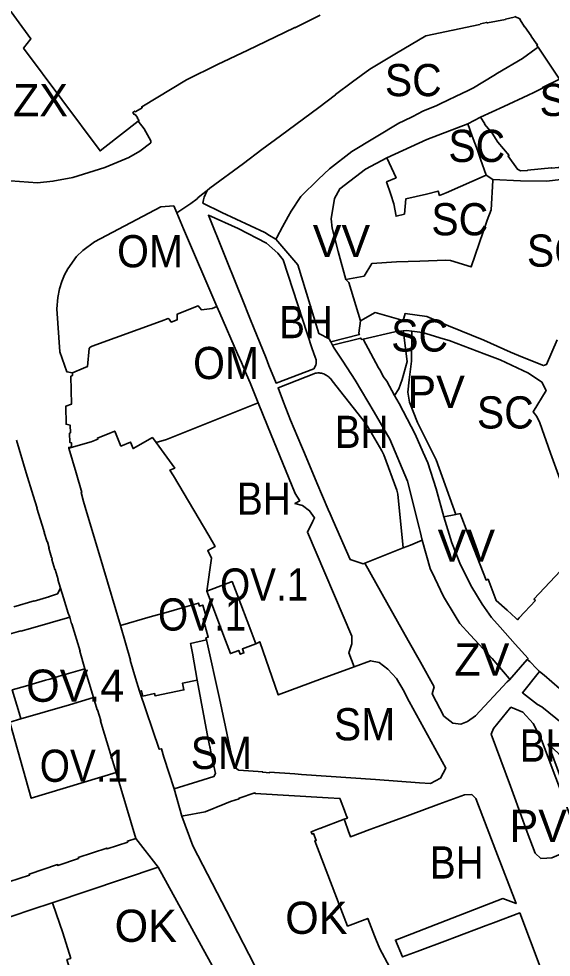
# Model space of a CAD drawing. Extents: x -650451 to -642268, y -1075216 to -1066610.
# Drawn here: x -647599.3 to -647351.3, y -1070745.7 to -1070308.6 of the extents above; entities that cross this region are included whole.
import ezdxf

# ---------------------------------------------------------------- set-up
doc = ezdxf.new("R2010")
doc.units = 0
doc.header["$LTSCALE"] = 6
doc.layers.add('1', color=7, linetype='Continuous', lineweight=35)
doc.layers.add('2', color=7, linetype='Continuous')
doc.layers.add('3', color=7, linetype='Continuous')

msp = doc.modelspace()

# ---------------------------------------------------------------- linework, layer by layer
at = {"layer": '1'}
for p, q in [((-647347.43, -1070336.69), (-647357.43, -1070321.85)), ((-647390.16, -1070357.53), (-647384.23, -1070354.52)), ((-647378.47, -1070383.52), (-647381.65, -1070381.45)), ((-647453.13, -1070460.65), (-647453.95, -1070459.16)), ((-647420.21, -1070555.08), (-647438.08, -1070562.2)), ((-647370.69, -1070616.61), (-647362.44, -1070607)), ((-647568.43, -1070611.35), (-647564.46, -1070624.7)), ((-647553.95, -1070659.71), (-647544.8, -1070690.41)), ((-647523.27, -1070680.11), (-647526.96, -1070667.38)), ((-647544.8, -1070690.41), (-647534.33, -1070703.84)), ((-647534.33, -1070703.84), (-647503.76, -1070759.31))]:
    msp.add_line(p, q, dxfattribs=at)
for points in [[(-647543.65, -1070356.3), (-647559.24, -1070368.44), (-647561.41, -1070370.15), (-647597, -1070322.36), (-647593.57, -1070318.03), (-647605.83, -1070301.37), (-647604.97, -1070290.7), (-647599.07, -1070263.04), (-647596.52, -1070260.01), (-647597.32, -1070252.51), (-647597.35, -1070252.24)], [(-647543.65, -1070356.3), (-647543.22, -1070355.96), (-647543.93, -1070355.01), (-647543.91, -1070354.62), (-647545.06, -1070353.2), (-647545.55, -1070353.2), (-647546.17, -1070352.29), (-647545.23, -1070351.61), (-647545.04, -1070351.93), (-647544.79, -1070351.78), (-647541.87, -1070350.07), (-647541.72, -1070349.98), (-647541.96, -1070349.62), (-647521.14, -1070337.03), (-647506.69, -1070329.91), (-647492.53, -1070323.17), (-647475.59, -1070314.98), (-647470.72, -1070312.63), (-647470.66, -1070312.77), (-647463.53, -1070309.32), (-647463.59, -1070309.19), (-647458.9, -1070306.98)], [(-647511.56, -1070388.55), (-647510.32, -1070387.55), (-647494.55, -1070375.98), (-647486.03, -1070369.57), (-647477.41, -1070363.13), (-647459.55, -1070349.9), (-647451.74, -1070344), (-647451.79, -1070343.93), (-647443.87, -1070337.99), (-647443.82, -1070338.05), (-647435.8, -1070332.03), (-647423.3, -1070324.62), (-647409.73, -1070316.55), (-647397.07, -1070313.99), (-647384.62, -1070311.34), (-647384.21, -1070310.93), (-647381.52, -1070310.31), (-647380.93, -1070310.53), (-647372.64, -1070308.89), (-647372.66, -1070308.81), (-647368.62, -1070307.94), (-647368.36, -1070307.73), (-647368.29, -1070307.63)], [(-647368.29, -1070307.63), (-647365.89, -1070308.63), (-647365.91, -1070308.69), (-647365.84, -1070309.08), (-647363.7, -1070312.42), (-647363.62, -1070312.37), (-647360.6, -1070316.63), (-647360.66, -1070316.67), (-647358.16, -1070320.24), (-647357.84, -1070320.39), (-647357.73, -1070320.44), (-647357.93, -1070321.13), (-647357.43, -1070321.85)], [(-647479.59, -1070411.31), (-647479.11, -1070410.43), (-647476.44, -1070405.59), (-647473.77, -1070400.66), (-647472.41, -1070398.28), (-647467.96, -1070391.38), (-647459.7, -1070383.39), (-647454.59, -1070378.46), (-647444.23, -1070370.46), (-647422.24, -1070357.23), (-647420.01, -1070356.22), (-647415.76, -1070354.07), (-647411.06, -1070351.64), (-647404.53, -1070348.98), (-647403.32, -1070348.38), (-647399.2, -1070346.32), (-647395.92, -1070344.83), (-647389.94, -1070342.03), (-647387.53, -1070340.71), (-647378.01, -1070335.09), (-647376.39, -1070334), (-647364.64, -1070327.07), (-647358.28, -1070322.43), (-647357.43, -1070321.85)], [(-647384.23, -1070354.52), (-647373.4, -1070349.52), (-647362.04, -1070344.27), (-647359.37, -1070342.96), (-647355.3, -1070340.95), (-647355.42, -1070340.64), (-647347.43, -1070336.69)], [(-647543.65, -1070356.3), (-647540.92, -1070359.89), (-647537.72, -1070365.41), (-647537.79, -1070366.35), (-647542.84, -1070370.3), (-647547.96, -1070373.29), (-647559.2, -1070377.9), (-647574.1, -1070382.54), (-647583.35, -1070384.3), (-647590.57, -1070384.97), (-647607.32, -1070383.77), (-647616.26, -1070382.83), (-647631.54, -1070380.42), (-647652.33, -1070373.02), (-647669.02, -1070364.88), (-647684.99, -1070353.81)], [(-647390.16, -1070357.53), (-647409.3, -1070364.88), (-647427.8, -1070373.32)], [(-647381.65, -1070381.45), (-647384.18, -1070374.03), (-647385.7, -1070369.85), (-647386.88, -1070366.57), (-647388.06, -1070363.33), (-647390.16, -1070357.53)], [(-647384.23, -1070354.52), (-647382.24, -1070357.53), (-647382.34, -1070357.65), (-647378.78, -1070361.9), (-647376.13, -1070366.08), (-647370.95, -1070372.26), (-647371.43, -1070372.6), (-647367.08, -1070378.73), (-647365.58, -1070379.37), (-647362.29, -1070379.25), (-647362.28, -1070379.15), (-647351.16, -1070378.04), (-647351.15, -1070378.14), (-647347.85, -1070377.86), (-647332.51, -1070371.94), (-647331.81, -1070371.6)], [(-647446.93, -1070429.99), (-647450.51, -1070416.96), (-647453.35, -1070406.09), (-647453.71, -1070401.81), (-647452.17, -1070392.38), (-647449.69, -1070387.83), (-647437.76, -1070378.66), (-647427.8, -1070373.32)], [(-647381.65, -1070381.45), (-647400.22, -1070389.64), (-647403.27, -1070390.91), (-647404, -1070388.84), (-647409.36, -1070390.24), (-647419.08, -1070392.52), (-647419.68, -1070399.59), (-647423.58, -1070400.59), (-647424.54, -1070394.78), (-647425.99, -1070390.47), (-647427.96, -1070384.64), (-647423.57, -1070382.64), (-647427.8, -1070373.32)], [(-647446.93, -1070429.99), (-647438.45, -1070428.47), (-647434.85, -1070422.64), (-647423.38, -1070421.87), (-647412.51, -1070421.5), (-647400.41, -1070421.08), (-647398.21, -1070421.15), (-647388.6, -1070424.24), (-647381.11, -1070402.45), (-647379.3, -1070397.57), (-647378.49, -1070383.91), (-647378.47, -1070383.52)], [(-647378.47, -1070383.52), (-647365.64, -1070384.16), (-647353.52, -1070384.24), (-647341.19, -1070382.93)], [(-647525.687, -1070399.064), (-647523.8, -1070397.79), (-647522.8, -1070397.11), (-647519.18, -1070394.66), (-647516.19, -1070392.44), (-647515.82, -1070391.96), (-647514.18, -1070390.64), (-647511.56, -1070388.55)], [(-647479.59, -1070411.31), (-647479.82, -1070411.17), (-647482.5, -1070409.52), (-647484.62, -1070408.21), (-647504.63, -1070398.92), (-647513.48, -1070394.46), (-647513.25, -1070392.94), (-647512.98, -1070391.78), (-647511.56, -1070388.55)], [(-647525.687, -1070399.064), (-647527.1, -1070395.72), (-647533.1, -1070396.26), (-647564.01, -1070412.59), (-647569.4, -1070416.55), (-647572.37, -1070419.41), (-647576.48, -1070425.09), (-647577.97, -1070427.92), (-647579.22, -1070431.05), (-647580.31, -1070434.48), (-647581.04, -1070438.4), (-647581.54, -1070443.7), (-647580.1, -1070463.69), (-647576.92, -1070473), (-647574.28, -1070473.46)], [(-647506.95, -1070442.71), (-647522.54, -1070406.51), (-647525.687, -1070399.064)], [(-647453.95, -1070459.16), (-647454.76, -1070457.68), (-647459.55, -1070455.29), (-647469.23, -1070423.26), (-647473.94, -1070417.82), (-647479.59, -1070411.31)], [(-647446.93, -1070429.99), (-647445.57, -1070431.5), (-647440.11, -1070449.31)], [(-647574.28, -1070473.46), (-647569.18, -1070471.4), (-647567.32, -1070470.66), (-647566.55, -1070462.22), (-647565.95, -1070461.58), (-647565.11, -1070461.12), (-647532.92, -1070449.43), (-647529.74, -1070448.27), (-647529.19, -1070448.53), (-647528.28, -1070449.87), (-647525.54, -1070448.89), (-647525.45, -1070446.21), (-647515.73, -1070442.32), (-647514.23, -1070444.18), (-647509.22, -1070443.62), (-647506.95, -1070442.71)], [(-647506.95, -1070442.71), (-647505.6, -1070445.82), (-647497.41, -1070464.64), (-647495.61, -1070468.77), (-647493.19, -1070474.33), (-647491.47, -1070478.22), (-647487.76, -1070487.479)], [(-647440.11, -1070449.31), (-647440.86, -1070455.06), (-647440.6, -1070455.74), (-647453.95, -1070459.16)], [(-647348.48, -1070458.19), (-647353.49, -1070469.66), (-647354.96, -1070470.17), (-647364.66, -1070466.22), (-647370.26, -1070463.89), (-647382.64, -1070458.37), (-647399.2, -1070451.58), (-647409.2, -1070447.35), (-647419.25, -1070445.88), (-647420.29, -1070449.11), (-647433.32, -1070445.47), (-647440.11, -1070449.31)], [(-647416.148, -1070454.055), (-647418.49, -1070453.76), (-647420.22, -1070454.02)], [(-647453.13, -1070460.65), (-647439.99, -1070457.33), (-647439.77, -1070457.89), (-647439.72, -1070458), (-647438.87, -1070457.83)], [(-647420.22, -1070454.02), (-647424.1, -1070454.48), (-647438.87, -1070457.83)], [(-647438.87, -1070457.83), (-647431.7, -1070471.22), (-647430.84, -1070472.61), (-647429.61, -1070475.19), (-647427.88, -1070477.35), (-647424.226, -1070484.029)], [(-647424.226, -1070484.029), (-647422.285, -1070480.931), (-647420.74, -1070476.57), (-647418.41, -1070468.21), (-647420.13, -1070454.78), (-647420.22, -1070454.02)], [(-647416.148, -1070454.055), (-647416.37, -1070468.064), (-647417.482, -1070476.846), (-647418.038, -1070482.516), (-647417.297, -1070487.185), (-647413.552, -1070496.671), (-647404.879, -1070514.114), (-647395.75, -1070539.47), (-647401.35, -1070540.59)], [(-647416.148, -1070454.055), (-647411.19, -1070454.68), (-647401.55, -1070457.7), (-647398.9, -1070458.48), (-647382.52, -1070464.66), (-647375.15, -1070467.45), (-647361.95, -1070473.76), (-647355.66, -1070477.82), (-647353.67, -1070481.76), (-647359.78, -1070491.69), (-647358.06, -1070493.8), (-647356.57, -1070496.88), (-647351.57, -1070510.89), (-647346.61, -1070524.59)], [(-647411.36, -1070551.55), (-647412.37, -1070547.39), (-647412.64, -1070546.27), (-647418.18, -1070523.98), (-647426.46, -1070504.38), (-647433.75, -1070491.86), (-647442.6, -1070476.88), (-647448.39, -1070468.1), (-647452.65, -1070461.53), (-647453.13, -1070460.65)], [(-647575.92, -1070508.61), (-647576.01, -1070508.29), (-647574.76, -1070507.93), (-647574.77, -1070506.14), (-647575.54, -1070505.95), (-647575.6, -1070501.69), (-647575.22, -1070501.48), (-647575.26, -1070497.98), (-647577.19, -1070497.52), (-647577.39, -1070489.11), (-647574.73, -1070488.19), (-647574.95, -1070475.09), (-647574.26, -1070474.81), (-647574.28, -1070473.46)], [(-647438.08, -1070562.2), (-647438.94, -1070562.55), (-647444.99, -1070560.45), (-647452.9, -1070542.5), (-647454.31, -1070539.16), (-647455.15, -1070537.18), (-647460.4, -1070524.75), (-647466.25, -1070510.92), (-647467.65, -1070507.62), (-647472.76, -1070495.54), (-647476.04, -1070487.17), (-647478.52, -1070480.45), (-647461.08, -1070473.72), (-647460.549, -1070473.644), (-647460.002, -1070473.606), (-647459.445, -1070473.61), (-647458.881, -1070473.656), (-647458.315, -1070473.747), (-647457.753, -1070473.883), (-647457.2, -1070474.063), (-647456.661, -1070474.287), (-647456.142, -1070474.553), (-647455.646, -1070474.858), (-647455.179, -1070475.199), (-647454.744, -1070475.571), (-647454.344, -1070475.972), (-647453.981, -1070476.395), (-647453.656, -1070476.836), (-647453.37, -1070477.29), (-647437.82, -1070497.05), (-647436.77, -1070498.64), (-647430.24, -1070509.91), (-647429.29, -1070511.66), (-647423.22, -1070528.19), (-647422.73, -1070530.13), (-647420.21, -1070555.08)], [(-647401.35, -1070540.59), (-647404.96, -1070527.57), (-647408.82, -1070515.49), (-647410.86, -1070510.68), (-647414.6, -1070502.16), (-647422.19, -1070487.75), (-647424.226, -1070484.029)], [(-647487.76, -1070487.479), (-647530.422, -1070504.625), (-647535.34, -1070505.95)], [(-647443.11, -1070610.47), (-647445.62, -1070604.03), (-647444.18, -1070599.8), (-647444.21, -1070596.13), (-647464.81, -1070547.78), (-647462.26, -1070542.62), (-647461.54, -1070541.06), (-647463.81, -1070537.77), (-647467.06, -1070535.35), (-647470.64, -1070534.36), (-647468.45, -1070533.15), (-647470.58, -1070529.72), (-647483.48, -1070498.16), (-647487.76, -1070487.479)], [(-647535.34, -1070505.95), (-647537.02, -1070503.71), (-647546, -1070508.8), (-647547.21, -1070505.8), (-647551.72, -1070507.63), (-647554.53, -1070500.69), (-647556.79, -1070501.61), (-647562.6, -1070503.96), (-647562.41, -1070504.46), (-647565.57, -1070505.63), (-647575.92, -1070508.61)], [(-647600.33, -1070504.88), (-647595.77, -1070520.19), (-647592.63, -1070530.68), (-647592.53, -1070530.65), (-647590.72, -1070536.54), (-647590.82, -1070536.57), (-647587.66, -1070547.05), (-647587.62, -1070547.16), (-647587.54, -1070547.13), (-647587.3, -1070547.9), (-647587.39, -1070547.92), (-647586.11, -1070552.33), (-647585.96, -1070552.29), (-647585.12, -1070555.14), (-647585.27, -1070555.18), (-647583.95, -1070559.63), (-647583.88, -1070559.61), (-647583.66, -1070560.33), (-647583.84, -1070560.39), (-647583.79, -1070560.53), (-647582.4, -1070565.11), (-647582.3, -1070565.09), (-647580.93, -1070569.79), (-647581.03, -1070569.82), (-647579.79, -1070573.89)], [(-647511.65, -1070575.3), (-647509.49, -1070559.79), (-647511.26, -1070556.25), (-647507.74, -1070554.36), (-647510.71, -1070549.36), (-647527.28, -1070521.45), (-647528.84, -1070518.82), (-647526.64, -1070517.92), (-647535.34, -1070505.95)], [(-647575.92, -1070508.61), (-647572.58, -1070520.08), (-647569.96, -1070529.21), (-647570.25, -1070529.29), (-647569.06, -1070533.49), (-647568.31, -1070536.13), (-647560.15, -1070563.59), (-647551.93, -1070591.24)], [(-647401.35, -1070540.59), (-647397.51, -1070552.76), (-647393.55, -1070562.92), (-647388.3, -1070573.4), (-647383.44, -1070581.29), (-647379.1, -1070587.49), (-647375.13, -1070592.07), (-647368.05, -1070599.88), (-647362.04, -1070606.53), (-647362.44, -1070607)], [(-647344.52, -1070563.09), (-647359.36, -1070578.94), (-647358.67, -1070579.63), (-647366.18, -1070587.72), (-647367.01, -1070588.55), (-647367.85, -1070587.78), (-647371.8, -1070584.13), (-647376.88, -1070579.6), (-647380.7, -1070569.69), (-647381.63, -1070570.06), (-647389.96, -1070548.68), (-647390.06, -1070548.43), (-647393.71, -1070539.07), (-647395.75, -1070539.47)], [(-647420.21, -1070555.08), (-647416.9, -1070553.75), (-647411.36, -1070551.55)], [(-647411.36, -1070551.55), (-647407.71, -1070564.75), (-647405.51, -1070569.15), (-647401.49, -1070577.66), (-647396, -1070586.75), (-647393.86, -1070590.34), (-647388.98, -1070595.62), (-647378.86, -1070606.55), (-647370.88, -1070615.89), (-647370.69, -1070616.61)], [(-647370.69, -1070616.61), (-647371.88, -1070617.43), (-647386.63, -1070633.31), (-647390.27, -1070635.93), (-647393.36, -1070637.16), (-647397.17, -1070636.78), (-647401.24, -1070633.42), (-647406.72, -1070623), (-647405.82, -1070619.77), (-647412.25, -1070608.29), (-647417.93, -1070598.16), (-647427.83, -1070580.49), (-647438.08, -1070562.2)], [(-647511.65, -1070575.3), (-647499.92, -1070570.8), (-647497.62, -1070576.77), (-647491.15, -1070593.59), (-647488.79, -1070599.7)], [(-647601.55, -1070582.5), (-647592.1, -1070579.76), (-647592.07, -1070579.85), (-647585.32, -1070577.9), (-647585.35, -1070577.8), (-647581.2, -1070576.55), (-647579.79, -1070573.89)], [(-647579.79, -1070573.89), (-647578.45, -1070578.32), (-647576.22, -1070585.46), (-647575.55, -1070587.32)], [(-647488.79, -1070599.7), (-647495.12, -1070602.14), (-647494.41, -1070603.98), (-647496.14, -1070604.64), (-647496.84, -1070602.8), (-647500.69, -1070604.28), (-647503, -1070598.16), (-647509.38, -1070581.28), (-647511.65, -1070575.3)], [(-647551.93, -1070591.24), (-647538.02, -1070587.26), (-647530.69, -1070585.16), (-647523.14, -1070582.95), (-647515.53, -1070580.81), (-647515.14, -1070582.16), (-647513.62, -1070581.72), (-647511.88, -1070587.73), (-647513.42, -1070588.17), (-647511, -1070596.62), (-647512.08, -1070596.93), (-647511.85, -1070597.91)], [(-647575.55, -1070587.32), (-647593.81, -1070592.55), (-647598.28, -1070593.89), (-647598.33, -1070593.75), (-647604.79, -1070595.64)], [(-647575.55, -1070587.32), (-647574.67, -1070590.48), (-647574.54, -1070590.44), (-647570.72, -1070603.11), (-647570.87, -1070603.16), (-647568.43, -1070611.35)], [(-647551.93, -1070591.24), (-647547.24, -1070607.34), (-647547.31, -1070607.37), (-647544.91, -1070615.73), (-647544.84, -1070615.71), (-647543.04, -1070621.88)], [(-647516.11, -1070616.73), (-647518.43, -1070604.16), (-647519.15, -1070600.25), (-647519.28, -1070599.56), (-647511.85, -1070597.91)], [(-647511.85, -1070597.91), (-647505.86, -1070625.17), (-647501.25, -1070646.46), (-647499.04, -1070656.61), (-647498.83, -1070656.83), (-647498.92, -1070656.91), (-647496.98, -1070658.58), (-647496.88, -1070658.5), (-647496.72, -1070658.67), (-647485.64, -1070659.45), (-647485.64, -1070659.6), (-647482.44, -1070659.81), (-647482.45, -1070659.55), (-647470.74, -1070660.35), (-647467.63, -1070660.57), (-647433.14, -1070662.93), (-647412.69, -1070664.47), (-647407.49, -1070664.75), (-647402.93, -1070662.27), (-647400.45, -1070657.69), (-647410.55, -1070639.04), (-647417.44, -1070626.64), (-647418.6, -1070624.54), (-647419.86, -1070622.03), (-647423.38, -1070615.92), (-647427.36, -1070611.5), (-647431.39, -1070608.39), (-647435.41, -1070607.68), (-647443.11, -1070610.47)], [(-647443.11, -1070610.47), (-647458.02, -1070615.89), (-647478.44, -1070623.54), (-647487.04, -1070598.81), (-647488.79, -1070599.7)], [(-647356.77, -1070612.71), (-647357.93, -1070611.48), (-647361.19, -1070608.01), (-647362.44, -1070607)], [(-647568.43, -1070611.35), (-647580.47, -1070614.85), (-647584.78, -1070616.15), (-647586.75, -1070616.74), (-647596.08, -1070619.45), (-647602.29, -1070621.26), (-647599.15, -1070631.84), (-647598.3, -1070634.71)], [(-647356.77, -1070612.71), (-647364.72, -1070622.59), (-647357.74, -1070627.98), (-647355.61, -1070629.17), (-647328.85, -1070650.84), (-647313.05, -1070663.93), (-647312.47, -1070665.3), (-647291.8, -1070681.86), (-647285.28, -1070688.36), (-647278.93, -1070695.8), (-647273.3, -1070703.37), (-647267.58, -1070712.21), (-647264.99, -1070717.25), (-647261.17, -1070725.4), (-647259.26, -1070731.73), (-647258.66, -1070733.71)], [(-647356.77, -1070612.71), (-647354.58, -1070614.42), (-647347.45, -1070620.61), (-647343.45, -1070624.25), (-647339.15, -1070627.35), (-647338.61, -1070626.72), (-647337.81, -1070627.4), (-647338.37, -1070627.96), (-647308.93, -1070651.44), (-647287.92, -1070668.32), (-647278.98, -1070676.34), (-647270.82, -1070685.13), (-647267.08, -1070689.85), (-647260.2, -1070699.65), (-647257.09, -1070704.81), (-647254.17, -1070710.2), (-647251.79, -1070715.3), (-647247.76, -1070724.31), (-647247.02, -1070726.38), (-647258.02, -1070733.2), (-647258.66, -1070733.71)], [(-647543.04, -1070621.88), (-647542.13, -1070621.6), (-647541.48, -1070624.1), (-647535.98, -1070622.95), (-647535.78, -1070623.96), (-647522.38, -1070621.27), (-647522.95, -1070618.07), (-647516.11, -1070616.73)], [(-647516.11, -1070616.73), (-647511.06, -1070644.12), (-647510.29, -1070647.82), (-647510.19, -1070648.23), (-647509.96, -1070649.31), (-647509.46, -1070651.71), (-647508.73, -1070655.15), (-647507.66, -1070660.22), (-647508.41, -1070661.56), (-647515.89, -1070663.91), (-647526.96, -1070667.38)], [(-647526.96, -1070667.38), (-647531.65, -1070652.52), (-647532.87, -1070648.67), (-647533.85, -1070648.9), (-647543.04, -1070621.88)], [(-647598.3, -1070634.71), (-647575.56, -1070628.11), (-647564.46, -1070624.7)], [(-647564.46, -1070624.7), (-647562.71, -1070630.55), (-647562.56, -1070630.5), (-647561.04, -1070635.54), (-647561.23, -1070635.6), (-647560.43, -1070638.26), (-647553.95, -1070659.71)], [(-647598.3, -1070634.71), (-647603.37, -1070636.19), (-647593.48, -1070671.67), (-647553.95, -1070659.71)], [(-647523.27, -1070680.11), (-647522.56, -1070679.88), (-647512.51, -1070677.98), (-647503.3, -1070674.3), (-647500.66, -1070673.24), (-647496.64, -1070671.93), (-647496.65, -1070671.62), (-647489.3, -1070669.13), (-647489.21, -1070669.41), (-647455.17, -1070671.48), (-647449.69, -1070671.81), (-647449.6, -1070672.05), (-647447.58, -1070677.36), (-647446.75, -1070679.51), (-647446.22, -1070680.91), (-647447.76, -1070681.5)], [(-647346.96, -1070775.41), (-647365.94, -1070725.08), (-647378.26, -1070729.7), (-647381.6, -1070730.96), (-647396.34, -1070736.49), (-647399.62, -1070737.73), (-647413.67, -1070743), (-647420.58, -1070745.59), (-647423.83, -1070737.74), (-647373.76, -1070718.46), (-647367.67, -1070720.73), (-647377.04, -1070696.22), (-647386.39, -1070671.74), (-647388.31, -1070669.95), (-647391.74, -1070670.16), (-647400.24, -1070673.28), (-647403.59, -1070674.5), (-647418.28, -1070679.89), (-647421.64, -1070681.12), (-647432.36, -1070685.05), (-647435.71, -1070686.28), (-647444.78, -1070689.6), (-647445.82, -1070686.78), (-647447.31, -1070682.72), (-647447.76, -1070681.5)], [(-647425.58, -1070866.7), (-647430.54, -1070857.41), (-647437.79, -1070844.12), (-647445, -1070830.82), (-647448.84, -1070823.79), (-647450.23, -1070821.25), (-647452.32, -1070817.27), (-647457.71, -1070807.52), (-647463.04, -1070797.92), (-647464.3, -1070795.6), (-647472.17, -1070781.27), (-647477.34, -1070771.84), (-647485.35, -1070757.35), (-647485.68, -1070756.73), (-647486.84, -1070754.54), (-647502.59, -1070724.13), (-647513.59, -1070702.8), (-647518.19, -1070693.93), (-647523.27, -1070680.11)], [(-647365.48, -1070835.85), (-647371.72, -1070831.32), (-647388.21, -1070822.82), (-647395.85, -1070818.88), (-647415.3, -1070772.06), (-647426.62, -1070750.25), (-647431.13, -1070741.87), (-647433.02, -1070737.37), (-647433.64, -1070735.74), (-647436.73, -1070727.66), (-647446.14, -1070731.2), (-647450.01, -1070721.16), (-647461.46, -1070691.58), (-647460.76, -1070691.31), (-647461.99, -1070688.14), (-647462.69, -1070688.41), (-647463.1, -1070687.34), (-647459.14, -1070685.83), (-647459.02, -1070685.79), (-647447.76, -1070681.5)], [(-647603.9, -1070710.66), (-647594.26, -1070707.45), (-647594.4, -1070707.04), (-647581.19, -1070702.57), (-647581.03, -1070703.05), (-647571.39, -1070699.8), (-647571.54, -1070699.33), (-647558.31, -1070694.89), (-647558.16, -1070695.32), (-647548.51, -1070692.12), (-647548.66, -1070691.66), (-647544.8, -1070690.41)], [(-647534.33, -1070703.84), (-647567.08, -1070714.8), (-647583.221, -1070720.205)], [(-647583.221, -1070720.205), (-647583.22, -1070720.2), (-647593.6, -1070723.68), (-647610.33, -1070729.281)], [(-647503.76, -1070759.31), (-647514.49, -1070764.93), (-647517.61, -1070767.89), (-647523.07, -1070774.86), (-647531.05, -1070782.23), (-647560.06, -1070791.72), (-647560.38, -1070790.77), (-647562.274, -1070785.087), (-647568.55, -1070766.29), (-647570.27, -1070766.86), (-647571.63, -1070762.82), (-647569.92, -1070762.24), (-647573.88, -1070750.25), (-647575.58, -1070750.83), (-647576.81, -1070746.86), (-647575.09, -1070746.33), (-647578.79, -1070734.33), (-647583.38, -1070720.9), (-647583.221, -1070720.205)]]:
    msp.add_lwpolyline(points, dxfattribs=at)
for points in [[(-647460.73, -1070468.49), (-647460.72, -1070469.13), (-647460.93, -1070469.91), (-647461.89, -1070471.7), (-647479.42, -1070478.35), (-647482.76, -1070470.07), (-647484.11, -1070466.7), (-647489.95, -1070452.21), (-647491.32, -1070448.82), (-647495.58, -1070438.24), (-647496.94, -1070434.87), (-647510.94, -1070400.11), (-647497.16, -1070406.36), (-647483.94, -1070413.2), (-647478.62, -1070417.76), (-647476.1, -1070420.96), (-647462.59, -1070462.29), (-647461.19, -1070466.3), (-647460.82, -1070467.53)], [(-647353.37, -1070699.58), (-647350.95, -1070699.42), (-647330.49, -1070690.64), (-647337.28, -1070686.33), (-647342.44, -1070679.87), (-647355.84, -1070644.52), (-647359.71, -1070636.82), (-647364.48, -1070631.56), (-647370.09, -1070629.34), (-647378.23, -1070639.17), (-647379.3, -1070641.82), (-647370.33, -1070666.14), (-647369.09, -1070669.52), (-647362.45, -1070687.53), (-647358.85, -1070697.3), (-647356.11, -1070699.76)], [(-647296.74, -1070684.19), (-647338.92, -1070657.07), (-647347.73, -1070651.08), (-647352.71, -1070646.37), (-647340.54, -1070679.18), (-647336.21, -1070684.77), (-647329.61, -1070688.42), (-647322.6, -1070689.56)]]:
    msp.add_lwpolyline(points, close=True, dxfattribs=at)

# ---------------------------------------------------------------- texts
at = {"layer": '2'}
for s, width, p in [('SC', 0.95, (-647428.77, -1070344.671)), ('SC', 0.95, (-647356.728, -1070353.907)), ('SC', 0.95, (-647399.214, -1070375.334)), ('SC', 0.95, (-647362.639, -1070424.101)), ('BH', 0.9, (-647478.035, -1070457.413)), ('SC', 0.95, (-647425.814, -1070463.632)), ('OM', 0.95, (-647518.07, -1070476.45)), ('SC', 0.95, (-647385.914, -1070499.468)), ('BH', 0.9, (-647452.105, -1070508.532)), ('BH', 0.9, (-647497.668, -1070539.649)), ('OV.1', 0.9, (-647505.54, -1070579.635)), ('OV.1', 0.9, (-647534.426, -1070593.581)), ('SM', 0.95, (-647452.524, -1070644.732)), ('BH', 0.9, (-647365.985, -1070654.644)), ('SM', 0.95, (-647519.203, -1070658.068)), ('OV.1', 0.9, (-647589.48, -1070664.046)), ('BH', 0.9, (-647407.844, -1070709.098))]:
    msp.add_text(s, height=15, dxfattribs=dict(at, width=width)).set_placement(p)
for s, p in [('ZX', (-647601.976, -1070354.039)), ('VV', (-647462.369, -1070419.649)), ('VV', (-647404.192, -1070561.572)), ('ZV', (-647396.407, -1070614.54)), ('OV.4', (-647595.83, -1070626.765)), ('PV', (-647370.715, -1070692.055)), ('OK', (-647475.17, -1070734.87)), ('OK', (-647554.61, -1070738.58))]:
    msp.add_text(s, height=15, dxfattribs=at).set_placement(p)
at = {"layer": '3', "width": 0.95}
for s, p in [('SC', (-647407.124, -1070409.491)), ('OM', (-647553.468, -1070424.387))]:
    msp.add_text(s, height=15, dxfattribs=at).set_placement(p)
at = {"layer": '3'}
msp.add_text('PV', height=15, dxfattribs=at).set_placement((-647418.272, -1070489.87))

doc.saveas('drawing.dxf')
